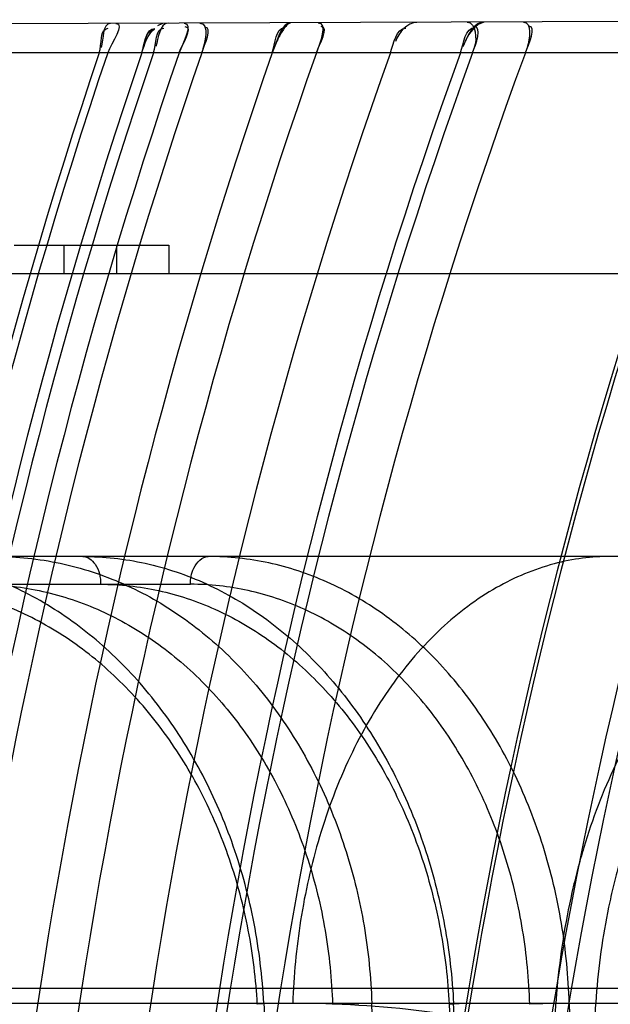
# Model space of a CAD drawing. Header units: millimetres. Extents: x 0 to 297, y 0 to 210.
# Tile 257 of 401: x 147.2292 to 147.2606, y 158.7827 to 158.8349. Entities that reach past the tile are written whole.
import ezdxf

# ---------------------------------------------------------------- set-up
doc = ezdxf.new("R2010")
doc.units = ezdxf.units.MM
doc.header["$LTSCALE"] = 16.335
doc.layers.add('INTFCLR_144815', color=7, linetype='CONTINUOUS')
doc.layers.add('INTFCLR_72935', color=7, linetype='CONTINUOUS')

msp = doc.modelspace()

# ---------------------------------------------------------------- linework, layer by layer
at = {"layer": 'INTFCLR_144815', "color": 6, "linetype": 'Continuous'}
for p, q in [((147.2289423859, 158.8229782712), (147.2371463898, 158.8229782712)), ((147.2315975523, 158.8214782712), (147.2315975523, 158.8229782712)), ((147.2343844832, 158.8229782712), (147.2343844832, 158.8214782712)), ((147.2371463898, 158.8229782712), (147.2371463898, 158.8214782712)), ((147.2424463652, 158.7827797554), (147.2418419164, 158.7827343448)), ((147.2458325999, 158.7827343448), (147.2479125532, 158.7827866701)), ((147.252015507, 158.7827343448), (147.2525507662, 158.7827829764)), ((147.252015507, 158.7827343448), (147.2525507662, 158.7827829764)), ((147.2583817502, 158.7827866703), (147.2562881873, 158.7827343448))]:
    msp.add_line(p, q, dxfattribs=at)
at = {"layer": 'INTFCLR_144815', "color": 9, "linetype": 'Continuous'}
for p, q in [((147.1587744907, 158.8214782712), (147.3647951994, 158.8214782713)), ((147.3355607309, 158.8064782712), (147.1422419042, 158.8064782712)), ((147.2096392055, 158.8050044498), (147.2382974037, 158.8050044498)), ((147.3810165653, 158.7835717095), (147.0976076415, 158.7835717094)), ((147.1172761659, 158.7827866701), (147.3477942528, 158.7827866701)), ((147.2421854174, 158.782786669), (147.2448179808, 158.7325690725)), ((147.2495192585, 158.7325690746), (147.2479125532, 158.7827866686)), ((147.252015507, 158.7827343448), (147.2546567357, 158.7314782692)), ((147.2548352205, 158.7325690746), (147.2522499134, 158.7827866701)), ((147.2583817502, 158.7827866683), (147.2598687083, 158.7325690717))]:
    msp.add_line(p, q, dxfattribs=at)
msp.add_arc((147.2437378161, 158.7259328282), 0.0568536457, 75.9035747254, 90.0199053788, dxfattribs=at)
at = {"layer": 'INTFCLR_144815', "color": 6, "linetype": 'Continuous'}
for points, knots in [([(147.2421854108, 158.7827866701), (147.2421487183, 158.7834944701), (147.2420263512, 158.7849112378), (147.2416957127, 158.787018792), (147.2412177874, 158.7890957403), (147.2405987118, 158.7911114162), (147.2398477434, 158.793043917), (147.2389734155, 158.7948809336), (147.2379788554, 158.7966194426), (147.2368687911, 158.7982508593), (147.2356550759, 158.7997583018), (147.234348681, 158.8011307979), (147.2329585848, 158.802361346), (147.231489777, 158.8034458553), (147.2299548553, 158.8043744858), (147.2283696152, 158.8051390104), (147.2267517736, 158.8057342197), (147.2251078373, 158.8061609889), (147.2234382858, 158.8064200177), (147.2223132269, 158.8064782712), (147.2217486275, 158.8064782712)], [0, 0, 0, 0, 0.0617777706, 0.1238354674, 0.1858056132, 0.2473860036, 0.307469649, 0.3663620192, 0.4245566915, 0.4818793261, 0.5381808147, 0.5930602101, 0.6468476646, 0.6997983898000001, 0.7519894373, 0.8029899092, 0.8529702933, 0.9020099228, 0.9507870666, 1, 1, 1, 1]), ([(147.2279593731, 158.8064782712), (147.2285320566, 158.8064782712), (147.2296846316, 158.8064175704), (147.2314031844, 158.8061433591), (147.2331030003, 158.8056848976), (147.2347582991, 158.8050480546), (147.2363510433, 158.8042427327), (147.2378717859, 158.8032783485), (147.2393191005, 158.8021575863), (147.2406835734, 158.8008870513), (147.2419505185, 158.7994811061), (147.2431099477, 158.7979542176), (147.2441574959, 158.7963157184), (147.2450895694, 158.7945721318), (147.2458975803, 158.79273944), (147.2465746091, 158.7908368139), (147.2471164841, 158.7888849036), (147.247524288, 158.7868909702), (147.2477986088, 158.7848553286), (147.2478899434, 158.7834805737), (147.2479125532, 158.7827866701)], [0, 0, 0, 0, 0.0502617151, 0.1010757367, 0.1524668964, 0.2044921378, 0.2564607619, 0.3088525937, 0.362297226, 0.4168894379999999, 0.4722657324, 0.5281953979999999, 0.584964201, 0.6427688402, 0.7015443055, 0.7605864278, 0.8198563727, 0.8791881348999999, 0.9390670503, 1, 1, 1, 1]), ([(147.23259162, 158.8064782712), (147.2331433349, 158.8064782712), (147.2342554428, 158.8064172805), (147.2359150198, 158.8061425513), (147.2375598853, 158.805683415), (147.2391650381, 158.8050457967), (147.2407131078, 158.8042398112), (147.242195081, 158.8032747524), (147.2436078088, 158.802154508), (147.2449434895, 158.8008851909), (147.2461879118, 158.7994812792), (147.2473328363, 158.797955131), (147.2483725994, 158.7963170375), (147.2493034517, 158.7945734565), (147.2501165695, 158.7927408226), (147.2508051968, 158.7908382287), (147.2513649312, 158.7888863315), (147.2517963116, 158.7868923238), (147.2520998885, 158.7848565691), (147.2522146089, 158.7834810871), (147.2522499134, 158.7827866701)], [0, 0, 0, 0, 0.0489164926, 0.0985191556, 0.1488645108, 0.2000361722, 0.2513761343, 0.3033546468, 0.3566006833, 0.411010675, 0.4665166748, 0.5227417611, 0.5799892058, 0.6383739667, 0.6978240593, 0.7575983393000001, 0.817629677, 0.8777249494, 0.9383516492, 1, 1, 1, 1]), ([(147.2583817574, 158.7827866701), (147.2583603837, 158.7834938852), (147.2582706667, 158.784909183), (147.2579946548, 158.7870163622), (147.2575770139, 158.7890929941), (147.2570230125, 158.7911085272), (147.2563406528, 158.7930409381), (147.2555380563, 158.7948778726), (147.2546183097, 158.7966163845), (147.2535857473, 158.7982479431), (147.2524512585, 158.7997556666), (147.2512250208, 158.8011284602), (147.2499156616, 158.8023593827), (147.2485278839, 158.8034443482), (147.2470734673, 158.804373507), (147.2455672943, 158.8051384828), (147.2440263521, 158.805734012), (147.2424570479, 158.8061610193), (147.2408598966, 158.8064201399), (147.2397822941, 158.8064782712), (147.2392412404, 158.8064782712)], [0, 0, 0, 0, 0.0631929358, 0.126549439, 0.1896701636, 0.2522269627, 0.313085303, 0.3725485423, 0.4311067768, 0.4885793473, 0.5448197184, 0.5994393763, 0.6527806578, 0.7051146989, 0.7565442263, 0.8066835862, 0.8557420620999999, 0.9038361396, 0.9516764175, 1, 1, 1, 1])]:
    msp.add_open_spline(points, degree=3, knots=knots, dxfattribs=at)
at = {"layer": 'INTFCLR_144815', "color": 9, "linetype": 'Continuous'}
for points, knots in [([(147.23259162, 158.8064782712), (147.2328491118, 158.8064782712), (147.2334222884, 158.8060121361), (147.2335314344, 158.805370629), (147.2335354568, 158.8050044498)], [0, 0, 0, 0, 0.4128501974, 1, 1, 1, 1]), ([(147.2382974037, 158.8050044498), (147.2383005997, 158.8052954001), (147.2383828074, 158.8059012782), (147.2389132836, 158.8064782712), (147.2392412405, 158.8064782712)], [0, 0, 0, 0, 0.4701183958, 1, 1, 1, 1]), ([(147.2605607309, 158.8064782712), (147.260068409, 158.8064782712), (147.2590624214, 158.8064124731), (147.2569947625, 158.8060024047), (147.2543554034, 158.804892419), (147.2514075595, 158.802669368), (147.2487825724, 158.7996008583), (147.2466288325, 158.7958502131), (147.2450412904, 158.791644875), (147.2440537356, 158.7872412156), (147.2437700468, 158.7842569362), (147.2437180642, 158.7827866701)], [0, 0, 0, 0, 0.0463852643, 0.0946633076, 0.1981219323, 0.3128794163, 0.4394758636, 0.5759932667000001, 0.7183599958, 0.8613888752, 1, 1, 1, 1]), ([(147.2751833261, 158.8050390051), (147.2741159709, 158.8052511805), (147.2724372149, 158.805305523), (147.2705536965, 158.8048856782), (147.2694937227, 158.8045148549), (147.2678733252, 158.8038031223), (147.266361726, 158.8027605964), (147.2650110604, 158.8014974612), (147.264094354, 158.8005345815), (147.2630163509, 158.7991941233), (147.2620557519, 158.797719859), (147.2613431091, 158.7964480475), (147.2603006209, 158.794381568), (147.2594635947, 158.7921693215), (147.2588155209, 158.7898688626), (147.2584205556, 158.7882516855), (147.2578649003, 158.7853352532), (147.257633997, 158.7827848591), (147.2575848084, 158.7810745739)], [0, 0, 0, 0, 0.09771588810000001, 0.1472704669, 0.1727131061, 0.1984371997, 0.3060937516, 0.3349763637, 0.3645291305, 0.4253885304, 0.4891348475, 0.5222846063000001, 0.5562566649, 0.6969275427, 0.733562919, 0.7708730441, 0.8463655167, 1, 1, 1, 1]), ([(147.2418419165, 158.7827343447), (147.24180735, 158.7833932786), (147.2416935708, 158.784707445), (147.2413889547, 158.7866578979), (147.2409522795, 158.7885726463), (147.2403875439, 158.7904375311), (147.2396984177, 158.7922386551), (147.2388896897, 158.7939631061), (147.2379672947, 158.7955992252), (147.2369372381, 158.7971355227), (147.2358071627, 158.7985613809), (147.2345845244, 158.7998659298), (147.2332786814, 158.8010403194), (147.2318982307, 158.8020758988), (147.2304527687, 158.8029656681), (147.2289521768, 158.8037026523), (147.2274079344, 158.8042813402), (147.2258320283, 158.8046979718), (147.2242360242, 158.804948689), (147.2231642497, 158.8050044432), (147.2226301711, 158.8050044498)], [0, 0, 0, 0, 0.0611914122, 0.1222153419, 0.1829330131, 0.2431697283, 0.3027654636, 0.361615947, 0.4196421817, 0.4767773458, 0.5329717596, 0.5881802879, 0.6423889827, 0.695635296, 0.7479993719, 0.7995680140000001, 0.8504307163, 0.9006839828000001, 0.9504712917, 1, 1, 1, 1]), ([(147.2270778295, 158.8050044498), (147.2276120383, 158.805004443), (147.2286830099, 158.804948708), (147.2302758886, 158.8046975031), (147.2318446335, 158.8042801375), (147.2333774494, 158.8037007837), (147.234862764, 158.8029633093), (147.2362898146, 158.8020731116), (147.2376490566, 158.8010369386), (147.2389308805, 158.7998618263), (147.2401266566, 158.7985565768), (147.2412271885, 158.7971301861), (147.2422253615, 158.7955935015), (147.2431138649, 158.7939569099), (147.2438869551, 158.7922317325), (147.2445387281, 158.790429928), (147.2450645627, 158.7885651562), (147.2454611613, 158.7866517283), (147.2457250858, 158.7847034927), (147.2458115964, 158.7833919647), (147.2458325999, 158.7827343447)], [0, 0, 0, 0, 0.04987264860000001, 0.0999051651, 0.1502864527, 0.2011534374, 0.2526306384, 0.3048543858, 0.3579391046, 0.4119677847, 0.4669861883, 0.5229973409, 0.5799694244, 0.637875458, 0.6966772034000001, 0.7562949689, 0.8165953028, 0.8774051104, 0.9385746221, 1, 1, 1, 1]), ([(147.2335354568, 158.8050044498), (147.234049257, 158.805004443), (147.2350809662, 158.8049484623), (147.2366168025, 158.8046968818), (147.2381327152, 158.8042790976), (147.2396172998, 158.8036993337), (147.2410593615, 158.802961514), (147.2424484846, 158.8020710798), (147.2437754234, 158.8010347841), (147.2450308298, 158.7998596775), (147.2462062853, 158.7985545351), (147.247292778, 158.7971283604), (147.2482832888, 158.7955919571), (147.2491705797, 158.7939557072), (147.2499489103, 158.7922309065), (147.2506123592, 158.7904295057), (147.251156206, 158.7885651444), (147.251576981, 158.7866521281), (147.2518710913, 158.7847042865), (147.2519816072, 158.7833923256), (147.252015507, 158.7827343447)], [0, 0, 0, 0, 0.0484674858, 0.0972409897, 0.1465391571, 0.1965208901, 0.2473248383, 0.299092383, 0.3519348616, 0.405925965, 0.4610962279, 0.5174293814, 0.5748699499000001, 0.6333655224, 0.6928507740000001, 0.7532178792, 0.8143042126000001, 0.8759073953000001, 0.9378494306, 1, 1, 1, 1]), ([(147.2562881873, 158.7827343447), (147.2562687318, 158.7833927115), (147.2561869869, 158.7847054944), (147.255935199, 158.7866556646), (147.2555558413, 158.7885701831), (147.2550524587, 158.7904348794), (147.2544282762, 158.7922358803), (147.2536876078, 158.7939602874), (147.252835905, 158.7955964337), (147.2518786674, 158.7971328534), (147.250823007, 158.7985589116), (147.2496758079, 158.7998637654), (147.2484458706, 158.8010385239), (147.2471412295, 158.8020745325), (147.2457709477, 158.8029647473), (147.2443443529, 158.8037021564), (147.2428723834, 158.8042811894), (147.2413665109, 158.8046980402), (147.2398378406, 158.8049488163), (147.2388099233, 158.8050044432), (147.2382974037, 158.8050044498)], [0, 0, 0, 0, 0.06257519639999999, 0.1248556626, 0.1866808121, 0.2478568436, 0.3082074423, 0.3676164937, 0.4259976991, 0.4832810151, 0.5394189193, 0.594373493, 0.6481451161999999, 0.7007911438, 0.7524180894, 0.8031453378, 0.8531013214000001, 0.9024260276, 0.9513082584, 1, 1, 1, 1]), ([(147.2760564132, 158.8035939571), (147.2750546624, 158.8037930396), (147.2734795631, 158.8038440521), (147.2717131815, 158.8034482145), (147.2707204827, 158.8030986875), (147.2692038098, 158.8024285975), (147.2677909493, 158.8014465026), (147.266530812, 158.8002574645), (147.2656762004, 158.7993507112), (147.2646728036, 158.7980881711), (147.2637801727, 158.7967003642), (147.2631194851, 158.7955029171), (147.2621542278, 158.7935561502), (147.2613840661, 158.7914726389), (147.2607925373, 158.7893069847), (147.260433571, 158.787783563), (147.2599341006, 158.7850349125), (147.2597388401, 158.7826327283), (147.2597072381, 158.7810222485)], [0, 0, 0, 0, 0.0976914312, 0.1471743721, 0.1725712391, 0.1982435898, 0.3056783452, 0.3345042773, 0.3640047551, 0.4247766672, 0.4884590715, 0.5215903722, 0.5555516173, 0.6962629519, 0.7329371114, 0.7702971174, 0.8459277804, 1, 1, 1, 1])]:
    msp.add_open_spline(points, degree=3, knots=knots, dxfattribs=at)
at = {"layer": 'INTFCLR_72935', "color": 9, "linetype": 'Continuous'}
for p, q in [((147.2915790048, 158.8349353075), (147.2182122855, 158.8346792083)), ((147.2922021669, 158.8331826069), (147.2176703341, 158.8331826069))]:
    msp.add_line(p, q, dxfattribs=at)
at = {"layer": 'INTFCLR_72935', "color": 7, "linetype": 'Continuous'}
for p, q in [((147.2365693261, 158.8346227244), (147.2368399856, 158.8347442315)), ((147.253856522, 158.8348036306), (147.253556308, 158.8346772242)), ((147.2428812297, 158.8337907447), (147.2426358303, 158.8331826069))]:
    msp.add_line(p, q, dxfattribs=at)
msp.add_lwpolyline([(147.2436264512, 158.8347679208), (147.2435989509, 158.8347649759), (147.2435695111, 158.8347562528), (147.2435381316, 158.8347416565), (147.2435045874, 158.8347210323), (147.2434691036, 158.8346943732), (147.2434323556, 158.834662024), (147.2433944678, 158.8346243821), (147.2433553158, 158.8345814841), (147.2433152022, 158.8345332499), (147.2432735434, 158.8344790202), (147.2432309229, 158.8344196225), (147.243189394, 158.8343576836), (147.2431495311, 158.8342947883), (147.2431107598, 158.8342307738), (147.2430734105, 158.834166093), (147.2430375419, 158.8341011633), (147.2430030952, 158.8340365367), (147.2429702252, 158.833972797), (147.2429389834, 158.8339103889), (147.2429093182, 158.8338496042), (147.2428812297, 158.8337907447)], dxfattribs=at)
at = {"layer": 'INTFCLR_72935', "color": 6, "linetype": 'Continuous'}
for centre, radius, start, end in [((147.5057052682, 158.7414777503), 0.2872726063, 161.3838828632, 180.6572222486), ((147.5056005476, 158.7414777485), 0.2867499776, 161.3487026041, 180.6584197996), ((147.5060194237, 158.7414777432), 0.2854363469, 161.259675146, 180.6614490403), ((147.5058099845, 158.7414777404), 0.284649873, 161.2059583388, 180.6632761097), ((147.505495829, 158.7414777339), 0.2830645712, 161.0967205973, 180.6669896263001), ((147.5052863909, 158.7414777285), 0.281733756, 161.0040135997, 180.6701393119), ((147.5059147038, 158.7414777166), 0.2787930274, 160.7958298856, 180.6772058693), ((147.5053911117, 158.7414777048), 0.2760897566, 160.6003044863, 180.6838344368), ((147.5061241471, 158.7414776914), 0.2730822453, 160.3779389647, 180.6913632), ((147.5060194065, 158.7414776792), 0.2694912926, 160.1055143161, 180.700573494), ((147.5051816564, 158.7414776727), 0.2680931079, 159.9973390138, 180.7042259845), ((147.5052863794, 158.7414776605), 0.2655664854, 159.7987755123, 180.7109237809), ((147.5062288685, 158.7414776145), 0.2566591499, 159.0653634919, 180.7355873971), ((147.5061241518, 158.7414776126), 0.2563699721, 159.0406371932, 180.7364167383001), ((147.5051816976, 158.7414775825), 0.2510489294, 158.5747232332, 180.7520192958), ((147.5050730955, 158.7414782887), 0.2501438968, 158.4935318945, 180.7549019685)]:
    msp.add_arc(centre, radius, start, end, dxfattribs=at)
for points in [[(147.2340578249, 158.8347345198), (147.2336031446, 158.8347329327), (147.2337051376, 158.8338954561), (147.2335599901, 158.8334645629)], [(147.2343344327, 158.8347354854), (147.2348710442, 158.8347373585), (147.2340815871, 158.8336910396), (147.2339099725, 158.8331826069)], [(147.2363368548, 158.8331826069), (147.2364892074, 158.833630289), (147.2364197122, 158.8344862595), (147.2368926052, 158.8344879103)], [(147.2371161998, 158.8347451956), (147.2366509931, 158.8347435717), (147.2366059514, 158.8339559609), (147.2364560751, 158.8335155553)], [(147.2379563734, 158.8347481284), (147.2384852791, 158.8347499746), (147.2378691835, 158.8336829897), (147.237697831, 158.8331826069)], [(147.237697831, 158.8331826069), (147.2378498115, 158.8336264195), (147.2384924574, 158.8345534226), (147.2380233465, 158.8345517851)], [(147.2388024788, 158.8347510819), (147.2393262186, 158.8347529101), (147.2390659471, 158.8336778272), (147.2388954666, 158.8331826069)], [(147.2388954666, 158.8331826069), (147.2390439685, 158.8336139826), (147.239502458, 158.8345445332), (147.2390462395, 158.8345429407)], [(147.2436264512, 158.8347679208), (147.2431630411, 158.8347663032), (147.2429662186, 158.8340775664), (147.2428137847, 158.8336399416)], [(147.2450632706, 158.8347729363), (147.2455941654, 158.8347747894), (147.2451528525, 158.8336833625), (147.2449765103, 158.8331826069)], [(147.2449765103, 158.8331826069), (147.2451324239, 158.8336253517), (147.2456930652, 158.8345705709), (147.2452236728, 158.8345689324)], [(147.2489002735, 158.8331826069), (147.2490725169, 158.8336657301), (147.249200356, 158.8344872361), (147.2497132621, 158.8344890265)], [(147.2503062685, 158.8347912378), (147.2497987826, 158.8347894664), (147.249341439, 158.8342548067), (147.2491710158, 158.8337767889)], [(147.253856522, 158.8348036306), (147.2533911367, 158.8348020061), (147.2530432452, 158.8342386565), (147.2528848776, 158.8338010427)], [(147.2529668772, 158.8348005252), (147.253431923, 158.8348021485), (147.2535073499, 158.8338955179), (147.2533482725, 158.8334585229)], [(147.2532608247, 158.8331826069), (147.2534195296, 158.8336185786), (147.2538003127, 158.8345740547), (147.2533363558, 158.8345724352)], [(147.2559528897, 158.8348109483), (147.2564057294, 158.8348125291), (147.2563061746, 158.8338917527), (147.2561497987, 158.8334667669)], [(147.2560560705, 158.8331826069), (147.256219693, 158.8336272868), (147.2566974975, 158.834595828), (147.2562236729, 158.8345941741)], [(147.2334631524, 158.8331826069), (147.2336098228, 158.8336180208), (147.2334723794, 158.8344772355), (147.2339318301, 158.8344788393)], [(147.2357156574, 158.8331826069), (147.2358610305, 158.833611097), (147.2358884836, 158.8343858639), (147.2363409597, 158.8343874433)]]:
    msp.add_open_spline(points, degree=3, dxfattribs=at)
at = {"layer": 'INTFCLR_72935', "color": 7, "linetype": 'Continuous'}
for points in [[(147.2426358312, 158.8331826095), (147.2427977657, 158.8336475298), (147.24280116, 158.8345071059), (147.2432934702, 158.8345050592)], [(147.252611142, 158.8331826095), (147.2527869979, 158.8336686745), (147.2528702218, 158.8345261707), (147.2533871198, 158.8345251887)], [(147.253556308, 158.8346772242), (147.2531702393, 158.8343922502), (147.2529012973, 158.8339446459), (147.2527362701, 158.8334940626)], [(147.2357156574, 158.8331826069), (147.2358721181, 158.8336388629), (147.2360196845, 158.8341605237), (147.2363994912, 158.834457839)], [(147.2357156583, 158.8331826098), (147.2358732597, 158.8336472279), (147.2359262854, 158.8344774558), (147.2364169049, 158.8344766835)]]:
    msp.add_open_spline(points, degree=3, dxfattribs=at)

doc.saveas('drawing.dxf')
